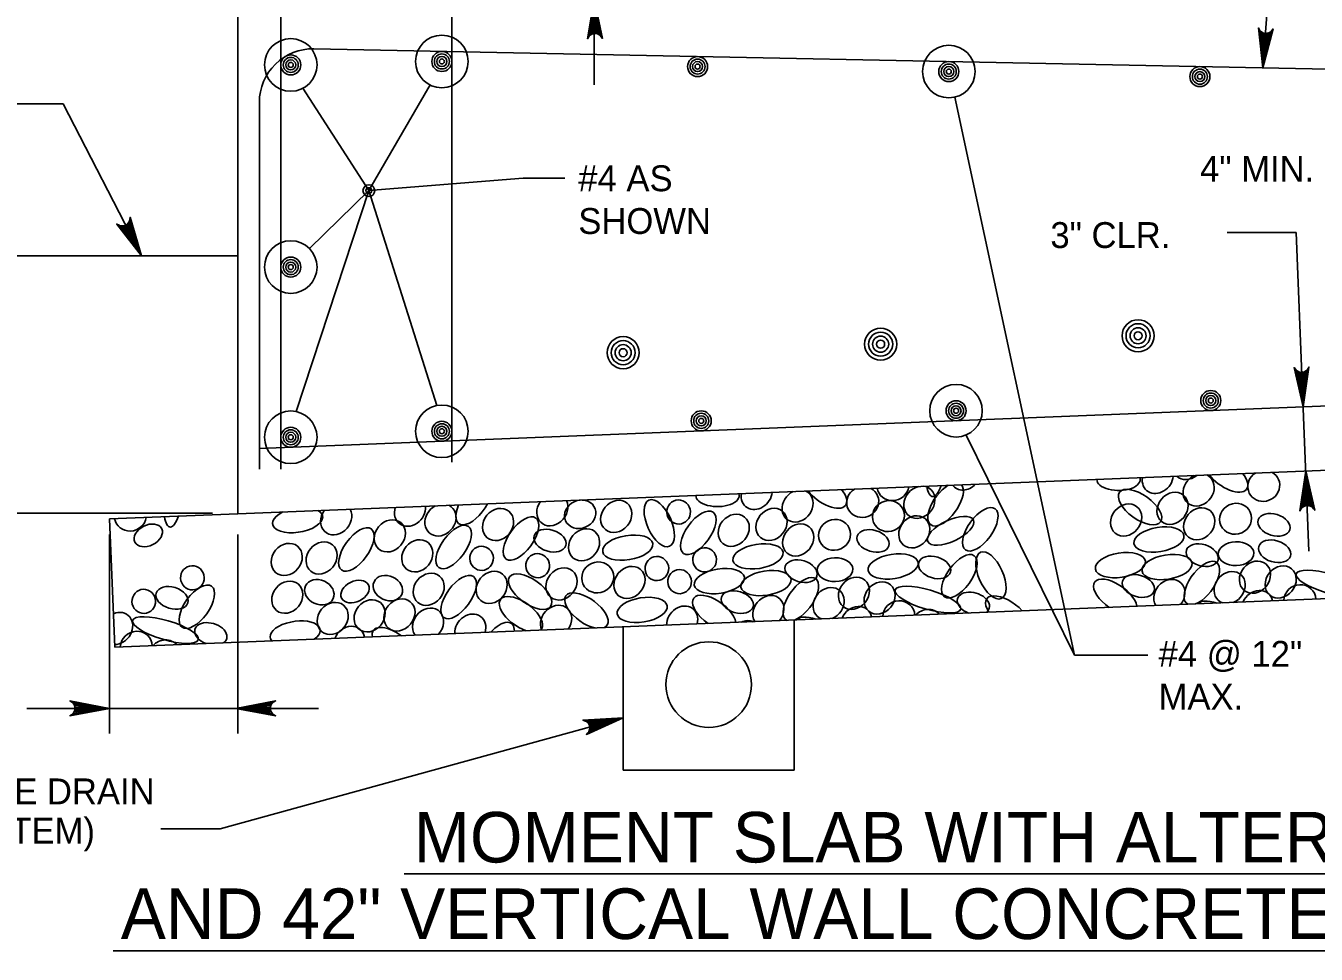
# Model space of a CAD drawing. Extents: x 638167 to 640248, y 296544 to 298920.
# Drawn here: x 638261.2 to 638414.4, y 296861.2 to 296971.3 of the extents above; entities that cross this region are included whole.
import ezdxf

# ---------------------------------------------------------------- set-up
doc = ezdxf.new("R2010")
doc.units = 0
for name, color, linetype in [('1', 7, 'Continuous'), ('50', 7, 'Continuous'), ('57', 7, 'Continuous')]:
    doc.layers.add(name, color=color, linetype=linetype)

# ---------------------------------------------------------------- blocks, each defined once
blk = doc.blocks.new('DIMDOT')
at = {"layer": '57'}
for radius in [2, 1]:
    blk.add_circle((0, 0), radius, dxfattribs=at)
blk = doc.blocks.new('BAR')
at = {"layer": '50'}
for radius in [2, 1.5, 1, 0.5]:
    blk.add_circle((0, 0), radius, dxfattribs=at)

msp = doc.modelspace()

# ---------------------------------------------------------------- linework, layer by layer
at = {"layer": '1'}
for p, q in [((638291.44, 297010.08), (638291.44, 296918.72)), ((638311.76, 297010.08), (638311.76, 296919.53)), ((638410.75, 297002.34), (638408.02, 296966.34)), ((638328.65, 296988.26), (638328.65, 296964.33)), ((638286.36, 296972.61), (638286.36, 296913.43)), ((638456.16, 296965.38), (638295.38, 296968.6)), ((638301.9, 296951.77), (638309.18, 296964.31)), ((638301.9, 296951.77), (638294.06, 296963.92)), ((638371.46, 296962.86), (638385.69, 296896.64)), ((638253.31, 296962.07), (638265.63, 296962.07)), ((638265.63, 296962.07), (638274.92, 296944.04)), ((638288.9, 296918.72), (638288.9, 296962.25)), ((638320.24, 296953.25), (638301.9, 296951.77)), ((638320.24, 296953.25), (638325.16, 296953.25)), ((638301.9, 296951.77), (638293.27, 296925.55)), ((638294.86, 296944.89), (638301.9, 296951.77)), ((638301.9, 296951.77), (638309.98, 296926.28)), ((638411.99, 296946.8), (638403.81, 296946.8)), ((638411.99, 296946.8), (638413.51, 296909)), ((638211.76, 296944.04), (638286.36, 296944.04)), ((638606.63, 296926.24), (638286.36, 296913.43)), ((638433.64, 296926.94), (638288.9, 296921.15)), ((638372.8, 296922.77), (638385.69, 296896.64)), ((638283.34, 296913.48), (638247.16, 296913.48)), ((638271.12, 296912.82), (638286.36, 296913.43)), ((638271.12, 296912.82), (638271.73, 296897.59)), ((638271.12, 296887.33), (638271.12, 296910.95)), ((638271.73, 296897.59), (638607.24, 296911.01)), ((638286.36, 296887.33), (638286.36, 296910.95)), ((638332.08, 296900), (638332.08, 296882.98)), ((638352.41, 296900.82), (638352.41, 296882.98)), ((638394.39, 296896.64), (638385.69, 296896.64)), ((638261.29, 296890.33), (638295.94, 296890.33)), ((638284.24, 296876.03), (638332.08, 296889.2)), ((638332.08, 296882.98), (638352.41, 296882.98)), ((638277.19, 296876.03), (638284.24, 296876.03)), ((638306.08, 296870.7), (638515.02, 296870.7)), ((638271.56, 296861.56), (638550.43, 296861.56))]:
    msp.add_line(p, q, dxfattribs=at)
for points in [[(638328.65, 296974.52), (638329.62, 296969.84), (638329.49, 296970.02), (638329.36, 296970.2), (638329.2, 296970.29), (638329.04, 296970.38), (638328.88, 296970.4), (638328.73, 296970.42), (638328.57, 296970.39), (638328.41, 296970.36), (638328.26, 296970.27), (638328.1, 296970.17), (638327.98, 296969.99), (638327.86, 296969.8), (638328.65, 296974.52), (638327.98, 296969.99), (638328.1, 296970.17), (638328.65, 296974.52), (638328.26, 296970.27), (638328.41, 296970.36), (638328.65, 296974.52), (638328.57, 296970.39), (638328.73, 296970.42), (638328.65, 296974.52), (638328.88, 296970.4), (638329.04, 296970.38), (638328.65, 296974.52), (638329.2, 296970.29), (638329.36, 296970.2), (638328.65, 296974.52), (638329.49, 296970.02)], [(638408.02, 296966.34), (638407.5, 296971.09), (638407.61, 296970.9), (638407.72, 296970.71), (638407.87, 296970.61), (638408.02, 296970.5), (638408.17, 296970.47), (638408.33, 296970.43), (638408.49, 296970.44), (638408.65, 296970.46), (638408.81, 296970.54), (638408.97, 296970.62), (638409.11, 296970.79), (638409.25, 296970.96), (638408.02, 296966.34), (638409.11, 296970.79), (638408.97, 296970.62), (638408.02, 296966.34), (638408.81, 296970.54), (638408.65, 296970.46), (638408.02, 296966.34), (638408.49, 296970.44), (638408.33, 296970.43), (638408.02, 296966.34), (638408.17, 296970.47), (638408.02, 296970.5), (638408.02, 296966.34), (638407.87, 296970.61), (638407.72, 296970.71), (638408.02, 296966.34), (638407.61, 296970.9)], [(638274.92, 296944.04), (638271.98, 296947.81), (638272.18, 296947.71), (638272.37, 296947.6), (638272.55, 296947.59), (638272.74, 296947.58), (638272.89, 296947.63), (638273.04, 296947.68), (638273.17, 296947.77), (638273.3, 296947.87), (638273.4, 296948.03), (638273.49, 296948.18), (638273.52, 296948.4), (638273.55, 296948.62), (638274.92, 296944.04), (638273.52, 296948.4), (638273.49, 296948.18), (638274.92, 296944.04), (638273.4, 296948.03), (638273.3, 296947.87), (638274.92, 296944.04), (638273.17, 296947.77), (638273.04, 296947.68), (638274.92, 296944.04), (638272.89, 296947.63), (638272.74, 296947.58), (638274.92, 296944.04), (638272.55, 296947.59), (638272.37, 296947.6), (638274.92, 296944.04), (638272.18, 296947.71)], [(638412.82, 296926.11), (638411.75, 296930.77), (638411.89, 296930.59), (638412.02, 296930.42), (638412.18, 296930.33), (638412.34, 296930.24), (638412.5, 296930.22), (638412.66, 296930.2), (638412.81, 296930.24), (638412.97, 296930.27), (638413.12, 296930.37), (638413.28, 296930.47), (638413.4, 296930.65), (638413.51, 296930.84), (638412.82, 296926.11), (638413.4, 296930.65), (638413.28, 296930.47), (638412.82, 296926.11), (638413.12, 296930.37), (638412.97, 296930.27), (638412.82, 296926.11), (638412.81, 296930.24), (638412.66, 296930.2), (638412.82, 296926.11), (638412.5, 296930.22), (638412.34, 296930.24), (638412.82, 296926.11), (638412.18, 296930.33), (638412.02, 296930.42), (638412.82, 296926.11), (638411.89, 296930.59)], [(638413.13, 296918.5), (638414.19, 296913.84), (638414.06, 296914.01), (638413.93, 296914.19), (638413.77, 296914.28), (638413.61, 296914.36), (638413.45, 296914.38), (638413.29, 296914.41), (638413.13, 296914.37), (638412.98, 296914.34), (638412.82, 296914.24), (638412.67, 296914.14), (638412.55, 296913.95), (638412.43, 296913.77), (638413.13, 296918.5), (638412.55, 296913.95), (638412.67, 296914.14), (638413.13, 296918.5), (638412.82, 296914.24), (638412.98, 296914.34), (638413.13, 296918.5), (638413.13, 296914.37), (638413.29, 296914.41), (638413.13, 296918.5), (638413.45, 296914.38), (638413.61, 296914.36), (638413.13, 296918.5), (638413.77, 296914.28), (638413.93, 296914.19), (638413.13, 296918.5), (638414.06, 296914.01)], [(638271.12, 296890.33), (638266.42, 296889.45), (638266.6, 296889.58), (638266.78, 296889.7), (638266.88, 296889.86), (638266.97, 296890.02), (638267, 296890.18), (638267.03, 296890.33), (638267, 296890.49), (638266.97, 296890.65), (638266.88, 296890.81), (638266.78, 296890.96), (638266.6, 296891.09), (638266.42, 296891.22), (638271.12, 296890.33), (638266.6, 296891.09), (638266.78, 296890.96), (638271.12, 296890.33), (638266.88, 296890.81), (638266.97, 296890.65), (638271.12, 296890.33), (638267, 296890.49), (638267.03, 296890.33), (638271.12, 296890.33), (638267, 296890.18), (638266.97, 296890.02), (638271.12, 296890.33), (638266.88, 296889.86), (638266.78, 296889.7), (638271.12, 296890.33), (638266.6, 296889.58)], [(638286.12, 296890.33), (638290.82, 296891.22), (638290.64, 296891.09), (638290.46, 296890.96), (638290.36, 296890.81), (638290.27, 296890.65), (638290.24, 296890.49), (638290.22, 296890.33), (638290.24, 296890.18), (638290.27, 296890.02), (638290.36, 296889.86), (638290.46, 296889.7), (638290.64, 296889.58), (638290.82, 296889.45), (638286.12, 296890.33), (638290.64, 296889.58), (638290.46, 296889.7), (638286.12, 296890.33), (638290.36, 296889.86), (638290.27, 296890.02), (638286.12, 296890.33), (638290.24, 296890.18), (638290.22, 296890.33), (638286.12, 296890.33), (638290.24, 296890.49), (638290.27, 296890.65), (638286.12, 296890.33), (638290.36, 296890.81), (638290.46, 296890.96), (638286.12, 296890.33), (638290.64, 296891.09)], [(638332.08, 296889.2), (638327.73, 296887.23), (638327.87, 296887.39), (638328.02, 296887.56), (638328.07, 296887.73), (638328.12, 296887.91), (638328.11, 296888.07), (638328.1, 296888.23), (638328.04, 296888.37), (638327.97, 296888.52), (638327.85, 296888.65), (638327.72, 296888.78), (638327.51, 296888.86), (638327.31, 296888.94), (638332.08, 296889.2), (638327.51, 296888.86), (638327.72, 296888.78), (638332.08, 296889.2), (638327.85, 296888.65), (638327.97, 296888.52), (638332.08, 296889.2), (638328.04, 296888.37), (638328.1, 296888.23), (638332.08, 296889.2), (638328.11, 296888.07), (638328.12, 296887.91), (638332.08, 296889.2), (638328.07, 296887.73), (638328.02, 296887.56), (638332.08, 296889.2), (638327.87, 296887.39)]]:
    msp.add_lwpolyline(points, dxfattribs=at)
for centre, radius in [((638292.63, 296966.69), 3.12), ((638310.57, 296967.1), 3.12), ((638370.75, 296965.9), 3.12), ((638292.63, 296942.7), 3.12), ((638371.61, 296925.65), 3.12), ((638310.57, 296923.21), 3.12), ((638292.63, 296922.5), 3.12), ((638342.25, 296893.15), 5.08)]:
    msp.add_circle(centre, radius, dxfattribs=at)
msp.add_arc((638295.25, 296962.25), 6.35, 88.8542, 180, dxfattribs=at)
for centre, major_axis, ratio, start_param, end_param in [((638403.66, 296918.1), (-2.44, 1.76), 0.479042, 1.014341, 4.173787), ((638408.14, 296916.73), (-1.75, -0.78), 0.948581, 4.858014, 10.05193), ((638367.26, 296914.79), (1.29, 1.57), 0.844245, 0.812597, 6.758242), ((638370.37, 296914.55), (-1.76, -2.44), 0.479042, 3.984367, 9.301958), ((638369.26, 296919.49), (0.45, 4.03), 0.282192, 2.36721, 4.002176), ((638372.71, 296918.14), (1.29, 1.57), 0.844245, 2.937326, 4.633513), ((638390.9, 296917.48), (2.57, 0), 0.504072, 3.123827, 6.463685), ((638395.56, 296917.74), (1.29, 1.57), 0.844245, 2.187172, 5.383667), ((638399.18, 296919.39), (1.29, 1.57), 0.844245, 3.07937, 4.491469), ((638400.41, 296916.25), (1.29, 1.57), 0.844245, 1.061779, 6.50906), ((638343.29, 296915.57), (2.57, 0), 0.504072, 3.123827, 6.463685), ((638347.95, 296915.84), (1.29, 1.57), 0.844245, 2.187172, 5.383667), ((638352.8, 296914.35), (1.29, 1.57), 0.844245, 1.061779, 6.50906), ((638356.05, 296916.19), (-2.44, 1.76), 0.479042, 1.014341, 4.173787), ((638360.53, 296914.82), (-1.75, -0.78), 0.948581, 4.858014, 10.05193), ((638364.12, 296916.82), (-1.75, -0.78), 0.948581, 6.041055, 8.868889), ((638293.44, 296912.67), (-2.97, -0.48), 0.479042, 5.260141, 9.956857), ((638298.02, 296912.83), (1.29, 1.57), 0.844245, 1.619643, 5.951196), ((638306.79, 296913.85), (1.29, 1.57), 0.844245, 2.008108, 5.562731), ((638310.4, 296912.69), (1.29, 1.57), 0.844245, 1.11244, 6.458399), ((638314.34, 296914.69), (-1.76, -2.44), 0.479042, 5.130486, 8.155839), ((638323.68, 296913.9), (1.29, 1.57), 0.844245, 1.646659, 5.92418), ((638326.99, 296913.36), (-1.73, -0.77), 0.87402, 4.347672, 10.501851), ((638273.6, 296913.2), (-1.75, -0.78), 0.948581, 6.041055, 8.868889), ((638278.74, 296915.87), (0.45, 4.03), 0.282192, 2.36721, 4.002176), ((638400.79, 296905.2), (-1.76, -2.44), 0.479042, 0.613344, 6.389796), ((638404.1, 296904.66), (1.29, 1.57), 0.844245, 4.147339, 9.706685), ((638353.18, 296903.29), (-1.76, -2.44), 0.479042, 0.613344, 6.389796), ((638356.49, 296902.76), (1.29, 1.57), 0.844245, 4.147339, 9.706685), ((638390.51, 296903.56), (-2.44, 1.76), 0.479042, 3.57213, 7.899183), ((638396.93, 296903.73), (1.29, 1.57), 0.844245, 4.720434, 9.133591), ((638412.42, 296903.17), (-1.75, -0.78), 0.948581, 2.768835, 5.857924), ((638319.96, 296901.49), (-2.44, 1.76), 0.479042, 3.037298, 8.434015), ((638327.73, 296901.92), (-2.44, 1.76), 0.479042, 2.873239, 8.598074), ((638342.9, 296901.65), (-2.44, 1.76), 0.479042, 3.57213, 7.899183), ((638349.33, 296901.82), (1.29, 1.57), 0.844245, 4.720434, 9.133591), ((638364.81, 296901.26), (-1.75, -0.78), 0.948581, 2.768835, 5.857924), ((638373.67, 296902.78), (1.88, -0.58), 0.646802, 5.825434, 10.881517), ((638377.69, 296901.57), (-2.44, 1.76), 0.479042, 4.285286, 7.186027), ((638404.1, 296901), (3.63, -1.8), 0.282192, 2.12602, 3.204967), ((638407.35, 296902.42), (1.29, 1.57), 0.844245, 5.676034, 8.17799), ((638272.02, 296899.81), (1.29, 1.57), 0.844245, 3.750225, 7.296949), ((638308.93, 296900.32), (1.29, 1.57), 0.844245, 4.644979, 9.209045), ((638313.94, 296899.61), (1.29, 1.57), 0.844245, 5.179508, 8.674516), ((638324.13, 296900.66), (1.29, 1.57), 0.844245, 4.815265, 9.038759), ((638339.1, 296900.56), (1.29, 1.57), 0.844245, 5.210279, 8.643745), ((638359.74, 296900.51), (1.29, 1.57), 0.844245, 5.676034, 8.17799), ((638368.24, 296900.24), (-1.75, -0.78), 0.948581, 3.464469, 5.16229), ((638283.14, 296899.16), (1.88, -0.58), 0.646802, 5.825434, 10.881517), ((638293.15, 296899.21), (-2.97, -0.48), 0.479042, 2.351329, 6.582484), ((638299.55, 296898.16), (1.29, 1.57), 0.844245, 5.644884, 8.209141), ((638304.87, 296897.82), (-2.44, 1.76), 0.479042, 4.69169, 6.779622), ((638317.07, 296897.96), (-1.76, -2.44), 0.479042, 2.538262, 4.464878), ((638346.6, 296898.83), (1.29, 1.57), 0.844245, 0.243434, 1.04422), ((638356.5, 296899.1), (3.63, -1.8), 0.282192, 2.12602, 3.204967), ((638274.29, 296897.64), (-1.75, -0.78), 0.948581, 2.768835, 5.857924), ((638277.71, 296896.62), (-1.75, -0.78), 0.948581, 3.464469, 5.16229)]:
    msp.add_ellipse(centre, major_axis=major_axis, ratio=ratio, start_param=start_param, end_param=end_param, dxfattribs=at)
for centre, major_axis, ratio in [((638331.27, 296913.11), (1.29, 1.57), 0.844245), ((638336.38, 296912.3), (1.23, -2.74), 0.479042), ((638363.58, 296913.15), (-1.75, -0.78), 0.948581), ((638393.46, 296914.21), (-2.44, 1.76), 0.479042), ((638397.31, 296914.07), (1.29, 1.57), 0.844245), ((638317.24, 296912.15), (1.29, 1.57), 0.844245), ((638338.67, 296913.63), (-0.06, 1.43), 0.982495), ((638341.01, 296911.16), (-1.76, -2.44), 0.479042), ((638345.22, 296911.46), (1.29, 1.57), 0.844245), ((638349.7, 296912.16), (1.29, 1.57), 0.844245), ((638374.48, 296911.58), (-1.76, -2.44), 0.479042), ((638391.8, 296912.68), (1.29, 1.57), 0.844245), ((638400.48, 296912.23), (1.29, 1.57), 0.844245), ((638404.79, 296912.83), (-1.75, -0.78), 0.948581), ((638409.36, 296912.11), (1.88, -0.58), 0.646802), ((638275.72, 296910.86), (1.59, 0.79), 0.687276), ((638300.43, 296909.19), (-1.76, -2.44), 0.479042), ((638304.39, 296910.8), (1.29, 1.57), 0.844245), ((638311.97, 296909.48), (-1.76, -2.44), 0.479042), ((638319.95, 296910.48), (-1.76, -2.44), 0.479042), ((638352.87, 296910.32), (1.29, 1.57), 0.844245), ((638357.19, 296910.92), (-1.75, -0.78), 0.948581), ((638366.65, 296911.28), (1.29, 1.57), 0.844245), ((638370.96, 296911.4), (2.71, 1.28), 0.422273), ((638395.7, 296910.37), (-2.97, -0.48), 0.479042), ((638307.65, 296908.43), (1.29, 1.57), 0.844245), ((638323.4, 296910.23), (1.88, -0.58), 0.646802), ((638327.45, 296909.74), (1.29, 1.57), 0.844245), ((638332.63, 296909.4), (-2.97, -0.48), 0.479042), ((638361.76, 296910.2), (1.88, -0.58), 0.646802), ((638292.15, 296908), (1.29, 1.57), 0.844245), ((638296.29, 296908.18), (1.29, 1.57), 0.844245), ((638315.28, 296908.13), (-0.06, 1.43), 0.982495), ((638341.76, 296907.96), (-0.06, 1.43), 0.982495), ((638348.1, 296908.37), (-2.97, -0.48), 0.479042), ((638375.75, 296906.11), (1.23, -2.74), 0.479042), ((638391.12, 296907.33), (-2.97, -0.48), 0.479042), ((638400.83, 296908.51), (1.88, -0.58), 0.646802), ((638404.85, 296908.69), (2.11, 0.08), 0.671766), ((638409.43, 296908.97), (1.88, -0.58), 0.646802), ((638321.94, 296907.26), (-0.06, 1.43), 0.982495), ((638329.07, 296905.87), (-1.75, -0.78), 0.948581), ((638332.84, 296905.27), (1.29, 1.57), 0.844245), ((638336.09, 296906.92), (-0.06, 1.43), 0.982495), ((638353.22, 296906.61), (1.88, -0.58), 0.646802), ((638357.25, 296906.79), (2.11, 0.08), 0.671766), ((638364.14, 296907.17), (-2.97, -0.48), 0.479042), ((638369.06, 296907.06), (1.88, -0.58), 0.646802), ((638372, 296906.01), (-1.76, -2.44), 0.479042), ((638396.66, 296907.1), (-2.97, -0.48), 0.479042), ((638407.1, 296905.9), (1.29, 1.57), 0.844245), ((638410.15, 296905.33), (1.29, 1.57), 0.844245), ((638280.95, 296905.82), (-0.06, 1.43), 0.982495), ((638304.16, 296904.6), (1.64, -0.76), 0.796199), ((638309.01, 296904.46), (1.29, 1.57), 0.844245), ((638312.56, 296903.54), (-1.76, -2.44), 0.479042), ((638316.48, 296904.69), (1.29, 1.57), 0.844245), ((638321.04, 296904.19), (-2.44, 1.76), 0.479042), ((638324.77, 296905.1), (1.29, 1.57), 0.844245), ((638338.79, 296905.37), (-0.06, 1.43), 0.982495), ((638343.51, 296905.43), (-2.97, -0.48), 0.479042), ((638349.05, 296905.2), (-2.97, -0.48), 0.479042), ((638359.49, 296903.99), (1.29, 1.57), 0.844245), ((638393.25, 296904.85), (1.88, -0.58), 0.646802), ((638415.88, 296905.15), (3.89, -1.14), 0.282192), ((638275.18, 296903.03), (-0.06, 1.43), 0.982495), ((638278.54, 296903.44), (1.88, -0.58), 0.646802), ((638281.48, 296902.39), (-1.76, -2.44), 0.479042), ((638292.22, 296903.52), (1.29, 1.57), 0.844245), ((638296.02, 296904.11), (1.64, -0.76), 0.796199), ((638300.26, 296904.19), (1.59, 0.79), 0.687276), ((638345.64, 296902.94), (1.88, -0.58), 0.646802), ((638362.54, 296903.43), (1.29, 1.57), 0.844245), ((638368.27, 296903.24), (3.89, -1.14), 0.282192), ((638297.61, 296901), (1.29, 1.57), 0.844245), ((638301.99, 296901.31), (1.29, 1.57), 0.844245), ((638305.53, 296901.42), (1.29, 1.57), 0.844245), ((638334.35, 296902.01), (-2.97, -0.48), 0.479042), ((638277.75, 296899.62), (3.89, -1.14), 0.282192)]:
    msp.add_ellipse(centre, major_axis=major_axis, ratio=ratio, dxfattribs=at)

# ---------------------------------------------------------------- block references
at = {"layer": '1', "xscale": 0.5953136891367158, "yscale": 0.5953136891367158, "rotation": -82.05765865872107}
for p in [(638292.63, 296966.69), (638310.57, 296967.1), (638340.93, 296966.49), (638370.75, 296965.9), (638400.56, 296965.3), (638292.63, 296942.7), (638401.85, 296926.86), (638371.61, 296925.65), (638310.57, 296923.21), (638341.36, 296924.45), (638292.63, 296922.5)]:
    msp.add_blockref('BAR', p, dxfattribs=at)
at = {"layer": '1'}
for name, p, xscale, yscale in [('DIMDOT', (638301.9, 296951.77), 0.349999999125, 0.349999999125), ('BAR', (638362.66, 296933.55), 0.9524673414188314, 0.9524673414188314), ('BAR', (638393.22, 296934.55), 0.9524673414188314, 0.9524673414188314), ('BAR', (638332.09, 296932.54), 0.9524673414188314, 0.9524673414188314)]:
    msp.add_blockref(name, p, dxfattribs=dict(at, xscale=xscale, yscale=yscale))

# ---------------------------------------------------------------- texts
for s, height, p in [('4" MIN.', 3.072, (638400.58, 296952.82)), ('#4 AS', 3.072, (638326.77, 296951.7)), ('SHOWN', 3.072, (638326.77, 296946.63)), ('3" CLR.', 3.072, (638382.81, 296944.96)), ('#4 @ 12"', 3.072, (638395.66, 296895.26)), ('MAX.', 3.072, (638395.66, 296890.18)), ('MOMENT SLAB WITH ALTERNATE SIDEWALK', 6, (638307.22, 296872.04)), ('AND 42" VERTICAL WALL CONCRETE BARRIER (C.I.P.)', 6, (638272.45, 296862.96))]:
    msp.add_text(s, height=height, dxfattribs=at).set_placement(p)
for s, p in [('SUBSURFACE DRAIN', (638234.47, 296878.94)), ('(ROADWAY ITEM)', (638234.47, 296874.27))]:
    msp.add_text(s, height=3.072, rotation=360, dxfattribs=at).set_placement(p)

doc.saveas('drawing.dxf')
